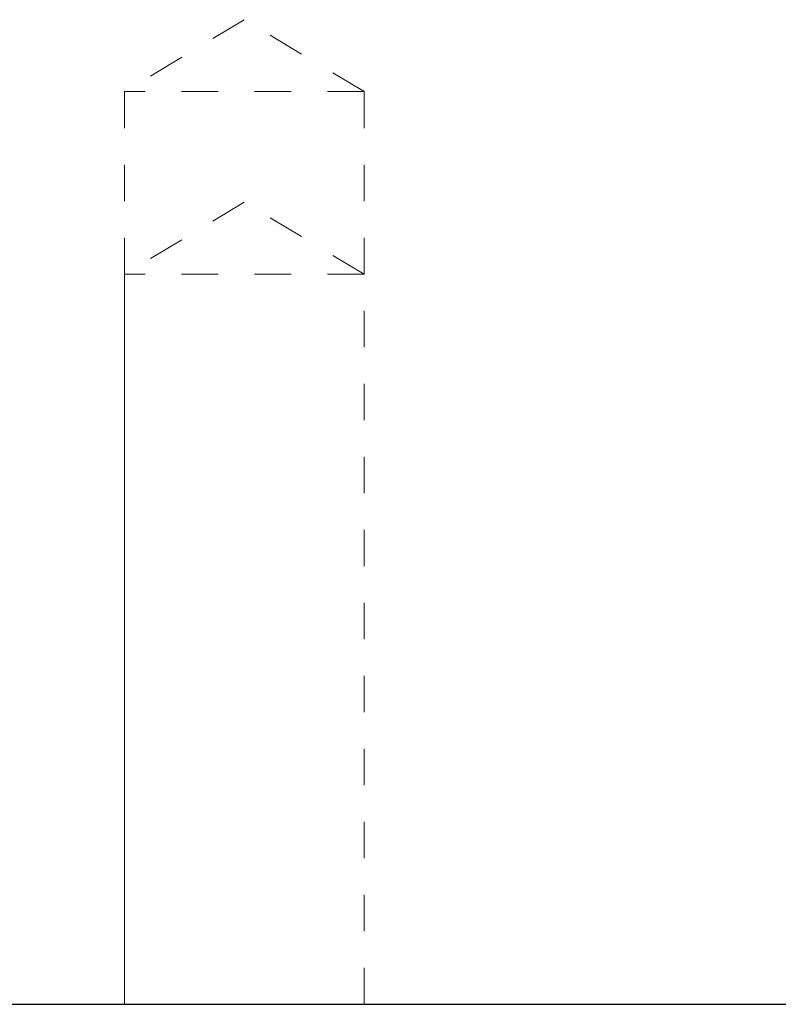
# Model space of a CAD drawing. Header units: inches. Extents: x 1907 to 2452, y -210 to -54.
# Tile 666 of 1056: x 2073.67 to 2075.75, y -80.97 to -78.28. Entities that reach past the tile are written whole.
import ezdxf

# ---------------------------------------------------------------- set-up
doc = ezdxf.new("R2010")
doc.units = ezdxf.units.IN
doc.header["$LTSCALE"] = 0.5
doc.header["$MEASUREMENT"] = 0
doc.linetypes.add('HIDDEN', pattern=[0.225, 0.15, -0.075])
doc.layers.add('DSS-M-S', color=53, linetype='Continuous')
doc.layers.add('DST-M-S', color=53, linetype='Continuous')

msp = doc.modelspace()

# ---------------------------------------------------------------- linework, layer by layer
at = {"layer": 'DSS-M-S', "linetype": 'HIDDEN', "lineweight": 18}
for p, q in [((2074.28853, -78.27634), (2073.96043, -78.47349)), ((2074.61663, -78.47349), (2074.28853, -78.27634)), ((2074.61663, -78.47349), (2073.96043, -78.47349)), ((2073.96043, -78.47349), (2073.96043, -80.97349)), ((2074.61663, -80.97349), (2074.61663, -78.47349))]:
    msp.add_line(p, q, dxfattribs=at)
at = {"layer": 'DSS-M-S', "linetype": 'Continuous', "lineweight": 25}
msp.add_line((2073.28853, -80.97349), (2078.53853, -80.97349), dxfattribs=at)
at = {"layer": 'DST-M-S', "linetype": 'HIDDEN', "lineweight": 18}
for p, q in [((2074.28853, -78.77634), (2073.96043, -78.97349)), ((2074.61663, -78.97349), (2074.28853, -78.77634)), ((2074.61663, -78.97349), (2073.96043, -78.97349)), ((2073.96043, -78.97349), (2073.96043, -80.97349)), ((2074.61663, -80.97349), (2074.61663, -78.97349))]:
    msp.add_line(p, q, dxfattribs=at)
at = {"layer": 'DST-M-S', "linetype": 'Continuous', "lineweight": 25}
msp.add_line((2045.53853, -80.97349), (2078.53853, -80.97349), dxfattribs=at)

doc.saveas('drawing.dxf')
